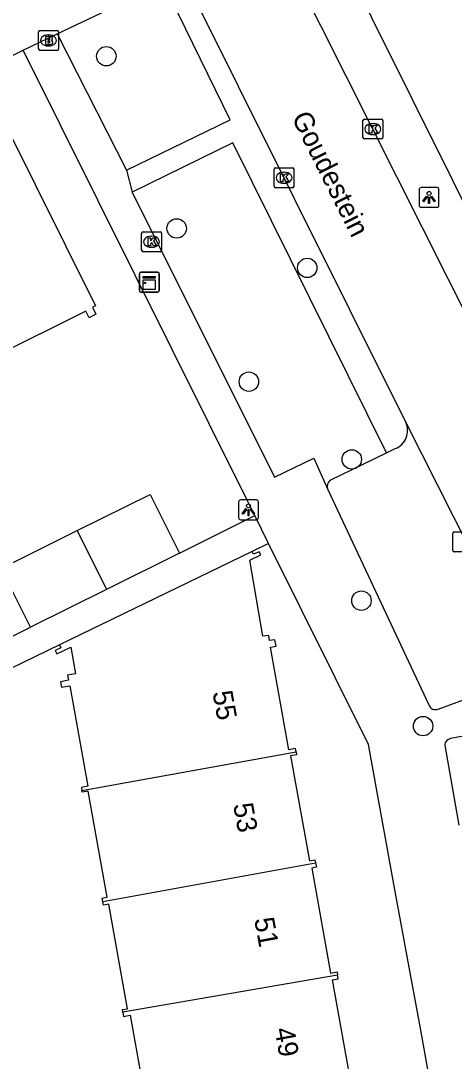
# Model space of a CAD drawing. Extents: x 157793 to 159380, y 380882 to 382313.
# Drawn here: x 158310.9 to 158332.8, y 381421.5 to 381473.9 of the extents above; entities that cross this region are included whole.
import ezdxf

# ---------------------------------------------------------------- set-up
doc = ezdxf.new("R2010")
doc.units = 0
for name, color, linetype in [('IMGEO_Boom', 7, 'Continuous'), ('IMGEO_Brandkraan', 7, 'Continuous'), ('IMGEO_Kast', 7, 'Continuous'), ('IMGEO_Kolk', 7, 'Continuous'), ('IMGEO_Lichtpunt', 7, 'Continuous'), ('IMGEO_Openbare_ruimte_label', 7, 'Continuous'), ('IMGEO_Pand', 7, 'Continuous'), ('IMGEO_Pand_nummerreeks', 7, 'Continuous'), ('IMGEO_Parkeervlak_open', 7, 'Continuous'), ('IMGEO_Rijbaan_lokaal_open', 7, 'Continuous'), ('IMGEO_Voetpad_open', 7, 'Continuous')]:
    doc.layers.add(name, color=color, linetype=linetype)

msp = doc.modelspace()

# ---------------------------------------------------------------- linework, layer by layer
at = {"layer": 'IMGEO_Boom'}
for centre in [(158315.249, 381472.086), (158318.789, 381463.419), (158325.358, 381461.432), (158322.421, 381455.703), (158327.6, 381451.791), (158328.085, 381444.681), (158331.188, 381438.363)]:
    msp.add_circle(centre, 0.489, dxfattribs=at)
at = {"layer": 'IMGEO_Brandkraan'}
for p, q in [((158311.84, 381472.456), (158311.84, 381473.308)), ((158311.915, 381473.382), (158312.767, 381473.382)), ((158312.328, 381473.162), (158312.353, 381473.162)), ((158312.841, 381473.308), (158312.841, 381472.456)), ((158312.351, 381472.602), (158312.326, 381472.602)), ((158312.767, 381472.382), (158311.915, 381472.382))]:
    msp.add_line(p, q, dxfattribs=at)
for points in [[(158311.84, 381472.456), (158311.84, 381473.308)], [(158311.915, 381473.382), (158312.767, 381473.382)], [(158312.188, 381473.082), (158312.188, 381472.682), (158312.401, 381472.682)], [(158312.419, 381473.082), (158312.188, 381473.082)], [(158312.841, 381473.308), (158312.841, 381472.456)], [(158312.367, 381473.001), (158312.313, 381473.001), (158312.313, 381472.925)], [(158312.313, 381472.925), (158312.366, 381472.925)], [(158312.375, 381472.849), (158312.313, 381472.849), (158312.313, 381472.768)], [(158312.313, 381472.768), (158312.375, 381472.768)], [(158312.767, 381472.382), (158311.915, 381472.382)]]:
    msp.add_lwpolyline(points, dxfattribs=at)
for centre, radius, start, end in [((158311.917, 381473.306), 0.0765, 91.552, 178.448), ((158311.917, 381473.306), 0.0765, 91.552, 178.448), ((158312.423, 381472.937), 0.145, 59.4692, 91.5367), ((158312.448, 381472.984), 0.0922, 285.5137, 58.1501), ((158312.765, 381473.306), 0.0765, 1.552, 88.448), ((158312.765, 381473.306), 0.0765, 1.552, 88.448), ((158312.368, 381472.963), 0.0379, 267.8285, 90.9355), ((158312.376, 381472.808), 0.0404, 269.8759, 90.5077), ((158312.407, 381472.933), 0.251, 268.6676, 293.5347), ((158312.453, 381472.792), 0.105, 301.3115, 78.989), ((158311.917, 381472.458), 0.0765, 181.552, 268.448), ((158311.917, 381472.458), 0.0765, 181.552, 268.448), ((158312.765, 381472.458), 0.0765, 271.552, 358.448), ((158312.765, 381472.458), 0.0765, 271.552, 358.448)]:
    msp.add_arc(centre, radius, start, end, dxfattribs=at)
for centre, major_axis, ratio, start_param, end_param in [((158312.327, 381472.882), (-0.387, 0.002), 0.722429, 4.712389, 7.853982), ((158312.352, 381472.882), (-0.39, 0.002), 0.717154, 1.570796, 4.712389)]:
    msp.add_ellipse(centre, major_axis=major_axis, ratio=ratio, start_param=start_param, end_param=end_param, dxfattribs=at)
at = {"layer": 'IMGEO_Kast'}
for p, q in [((158316.911, 381460.287), (158316.911, 381461.128)), ((158316.911, 381461.128), (158316.911, 381460.287)), ((158316.986, 381461.212), (158317.827, 381461.212)), ((158317.827, 381461.212), (158316.986, 381461.212)), ((158317.911, 381461.137), (158317.911, 381460.296)), ((158317.911, 381460.296), (158317.911, 381461.137)), ((158317.836, 381460.212), (158316.995, 381460.212)), ((158316.995, 381460.212), (158317.836, 381460.212))]:
    msp.add_line(p, q, dxfattribs=at)
for points in [[(158317.106, 381461.002), (158317.706, 381461.002), (158317.706, 381460.917), (158317.106, 381460.917), (158317.106, 381461.002)], [(158317.106, 381460.827), (158317.706, 381460.827), (158317.706, 381460.338), (158317.106, 381460.338), (158317.106, 381460.827)]]:
    msp.add_lwpolyline(points, dxfattribs=at)
msp.add_circle((158317.19, 381460.676), 0.0377, dxfattribs=at)
for centre, start, end in [((158316.989, 381461.134), 92.4484, 184.2845), ((158316.989, 381461.134), 92.4484, 184.2845), ((158317.833, 381461.134), 2.4484, 94.2845), ((158317.833, 381461.134), 2.4484, 94.2845), ((158316.989, 381460.29), 182.4484, 274.2845), ((158316.989, 381460.29), 182.4484, 274.2845), ((158317.833, 381460.29), 272.4484, 4.2845), ((158317.833, 381460.29), 272.4484, 4.2845)]:
    msp.add_arc(centre, 0.0779, start, end, dxfattribs=at)
at = {"layer": 'IMGEO_Kolk'}
for p, q in [((158328.235, 381468.921), (158329.087, 381468.921)), ((158328.16, 381467.995), (158328.16, 381468.847)), ((158328.648, 381468.701), (158328.673, 381468.701)), ((158329.161, 381468.847), (158329.161, 381467.995)), ((158329.087, 381467.921), (158328.235, 381467.921)), ((158328.671, 381468.141), (158328.646, 381468.141)), ((158323.691, 381465.543), (158323.691, 381466.395)), ((158323.766, 381466.469), (158324.618, 381466.469)), ((158324.692, 381466.395), (158324.692, 381465.543)), ((158324.179, 381466.249), (158324.204, 381466.249)), ((158324.618, 381465.469), (158323.766, 381465.469)), ((158324.202, 381465.689), (158324.177, 381465.689)), ((158317.026, 381462.322), (158317.026, 381463.174)), ((158317.101, 381463.248), (158317.953, 381463.248)), ((158318.027, 381463.174), (158318.027, 381462.322)), ((158317.514, 381463.028), (158317.539, 381463.028)), ((158317.953, 381462.248), (158317.101, 381462.248)), ((158317.537, 381462.468), (158317.512, 381462.468)), ((158332.678, 381447.212), (158332.678, 381448.064)), ((158332.753, 381448.138), (158333.605, 381448.138)), ((158333.605, 381447.138), (158332.753, 381447.138))]:
    msp.add_line(p, q, dxfattribs=at)
for points in [[(158328.235, 381468.921), (158329.087, 381468.921)], [(158328.16, 381467.995), (158328.16, 381468.847)], [(158328.481, 381468.621), (158328.604, 381468.621), (158328.604, 381468.47), (158328.734, 381468.621), (158328.898, 381468.621), (158328.752, 381468.47), (158328.905, 381468.221), (158328.753, 381468.221), (158328.668, 381468.385), (158328.604, 381468.318), (158328.604, 381468.221), (158328.481, 381468.221), (158328.481, 381468.621)], [(158329.161, 381468.847), (158329.161, 381467.995)], [(158329.087, 381467.921), (158328.235, 381467.921)], [(158323.691, 381465.543), (158323.691, 381466.395)], [(158323.766, 381466.469), (158324.618, 381466.469)], [(158324.692, 381466.395), (158324.692, 381465.543)], [(158324.012, 381466.169), (158324.135, 381466.169), (158324.135, 381466.018), (158324.265, 381466.169), (158324.429, 381466.169), (158324.283, 381466.018), (158324.436, 381465.769), (158324.284, 381465.769), (158324.199, 381465.933), (158324.135, 381465.866), (158324.135, 381465.769), (158324.012, 381465.769), (158324.012, 381466.169)], [(158324.618, 381465.469), (158323.766, 381465.469)], [(158317.026, 381462.322), (158317.026, 381463.174)], [(158317.101, 381463.248), (158317.953, 381463.248)], [(158318.027, 381463.174), (158318.027, 381462.322)], [(158317.347, 381462.948), (158317.47, 381462.948), (158317.47, 381462.797), (158317.6, 381462.948), (158317.764, 381462.948), (158317.618, 381462.797), (158317.771, 381462.548), (158317.619, 381462.548), (158317.534, 381462.712), (158317.47, 381462.645), (158317.47, 381462.548), (158317.347, 381462.548), (158317.347, 381462.948)], [(158317.953, 381462.248), (158317.101, 381462.248)], [(158332.678, 381447.212), (158332.678, 381448.064)], [(158332.753, 381448.138), (158333.605, 381448.138)], [(158333.605, 381447.138), (158332.753, 381447.138)]]:
    msp.add_lwpolyline(points, dxfattribs=at)
for centre, start, end in [((158328.237, 381468.845), 91.552, 178.448), ((158328.237, 381468.845), 91.552, 178.448), ((158329.085, 381468.845), 1.552, 88.448), ((158329.085, 381468.845), 1.552, 88.448), ((158328.237, 381467.997), 181.552, 268.448), ((158328.237, 381467.997), 181.552, 268.448), ((158329.085, 381467.997), 271.552, 358.448), ((158329.085, 381467.997), 271.552, 358.448), ((158323.768, 381466.393), 91.552, 178.448), ((158323.768, 381466.393), 91.552, 178.448), ((158324.616, 381466.393), 1.552, 88.448), ((158324.616, 381466.393), 1.552, 88.448), ((158323.768, 381465.545), 181.552, 268.448), ((158323.768, 381465.545), 181.552, 268.448), ((158324.616, 381465.545), 271.552, 358.448), ((158324.616, 381465.545), 271.552, 358.448), ((158317.103, 381463.172), 91.552, 178.448), ((158317.103, 381463.172), 91.552, 178.448), ((158317.951, 381463.172), 1.552, 88.448), ((158317.951, 381463.172), 1.552, 88.448), ((158317.103, 381462.324), 181.552, 268.448), ((158317.103, 381462.324), 181.552, 268.448), ((158317.951, 381462.324), 271.552, 358.448), ((158317.951, 381462.324), 271.552, 358.448), ((158332.755, 381448.062), 91.552, 178.448), ((158332.755, 381448.062), 91.552, 178.448), ((158332.755, 381447.214), 181.552, 268.448), ((158332.755, 381447.214), 181.552, 268.448)]:
    msp.add_arc(centre, 0.0765, start, end, dxfattribs=at)
for centre, major_axis, ratio, start_param, end_param in [((158328.647, 381468.421), (-0.387, 0.002), 0.722429, 4.712389, 7.853982), ((158328.672, 381468.421), (-0.39, 0.002), 0.717154, 1.570796, 4.712389), ((158324.178, 381465.969), (-0.387, 0.002), 0.722429, 4.712389, 7.853982), ((158324.203, 381465.969), (-0.39, 0.002), 0.717154, 1.570796, 4.712389), ((158317.513, 381462.748), (-0.387, 0.002), 0.722429, 4.712389, 7.853982), ((158317.538, 381462.748), (-0.39, 0.002), 0.717154, 1.570796, 4.712389)]:
    msp.add_ellipse(centre, major_axis=major_axis, ratio=ratio, start_param=start_param, end_param=end_param, dxfattribs=at)
at = {"layer": 'IMGEO_Lichtpunt'}
for p, q in [((158330.991, 381465.383), (158330.991, 381464.576)), ((158330.991, 381465.383), (158330.991, 381464.576)), ((158331.893, 381465.478), (158331.085, 381465.478)), ((158331.893, 381465.478), (158331.085, 381465.478)), ((158331.987, 381464.576), (158331.987, 381465.383)), ((158331.987, 381464.576), (158331.987, 381465.383)), ((158331.085, 381464.482), (158331.893, 381464.482)), ((158331.085, 381464.482), (158331.893, 381464.482)), ((158321.902, 381449.655), (158321.902, 381448.848)), ((158321.902, 381449.655), (158321.902, 381448.848)), ((158322.804, 381449.75), (158321.996, 381449.75)), ((158322.804, 381449.75), (158321.996, 381449.75)), ((158322.898, 381448.848), (158322.898, 381449.655)), ((158322.898, 381448.848), (158322.898, 381449.655)), ((158321.996, 381448.754), (158322.804, 381448.754)), ((158321.996, 381448.754), (158322.804, 381448.754))]:
    msp.add_line(p, q, dxfattribs=at)
for points in [[(158331.365, 381465.047), (158331.404, 381465.019), (158331.216, 381464.757), (158331.178, 381464.784), (158331.365, 381465.047)], [(158331.467, 381464.999), (158331.514, 381464.999), (158331.514, 381464.677), (158331.467, 381464.677), (158331.467, 381464.999)], [(158331.577, 381465.019), (158331.615, 381465.046), (158331.802, 381464.784), (158331.763, 381464.756), (158331.577, 381465.019)], [(158322.276, 381449.319), (158322.315, 381449.291), (158322.127, 381449.029), (158322.089, 381449.056), (158322.276, 381449.319)], [(158322.378, 381449.271), (158322.425, 381449.271), (158322.425, 381448.949), (158322.378, 381448.949), (158322.378, 381449.271)], [(158322.488, 381449.291), (158322.526, 381449.318), (158322.713, 381449.056), (158322.674, 381449.028), (158322.488, 381449.291)]]:
    msp.add_lwpolyline(points, dxfattribs=at)
for centre in [(158331.49, 381465.181), (158322.401, 381449.453)]:
    msp.add_circle(centre, 0.0994, dxfattribs=at)
for centre, start, end in [((158331.085, 381465.383), 90, 180), ((158331.085, 381465.383), 90, 180), ((158331.893, 381465.383), 0, 90), ((158331.893, 381465.383), 0, 90), ((158331.085, 381464.576), 180, 270), ((158331.085, 381464.576), 180, 270), ((158331.893, 381464.576), 270, 0), ((158331.893, 381464.576), 270, 360), ((158321.996, 381449.655), 90, 180), ((158321.996, 381449.655), 90, 180), ((158322.804, 381449.655), 0, 90), ((158322.804, 381449.655), 0, 90), ((158321.996, 381448.848), 180, 270), ((158321.996, 381448.848), 180, 270), ((158322.804, 381448.848), 270, 0), ((158322.804, 381448.848), 270, 360)]:
    msp.add_arc(centre, 0.0946, start, end, dxfattribs=at)
at = {"layer": 'IMGEO_Pand'}
for points in [[(158304.791, 381466.287), (158304.924, 381466.353), (158305.06, 381466.08), (158309.703, 381468.388), (158309.562, 381468.673), (158309.896, 381468.839), (158310.02, 381468.59), (158310.165, 381468.661), (158314.704, 381459.528), (158314.55, 381459.452), (158314.728, 381459.095), (158314.378, 381458.921), (158314.215, 381459.247), (158309.557, 381456.931), (158309.743, 381456.557), (158309.651, 381456.511)], [(158313.781, 381448.204), (158317.455, 381450.03), (158318.544, 381447.84), (158318.924, 381447.075)], [(158311.428, 381443.349), (158309.959, 381446.304), (158313.781, 381448.204)], [(158313.781, 381448.204), (158315.25, 381445.249)], [(158322.584, 381447.151), (158312.895, 381442.454)], [(158318.924, 381447.075), (158315.25, 381445.249)], [(158324.794, 381437.072), (158324.765, 381437.232), (158324.431, 381437.172), (158323.504, 381442.339), (158323.787, 381442.389), (158323.729, 381442.714), (158323.464, 381442.671), (158323.422, 381442.931), (158323.13, 381442.884), (158322.469, 381446.715), (158323.019, 381446.981), (158322.933, 381447.145), (158322.657, 381447.012), (158322.584, 381447.151)], [(158315.25, 381445.249), (158311.428, 381443.349)], [(158312.895, 381442.454), (158312.965, 381442.31), (158312.677, 381442.171), (158312.76, 381442), (158313.455, 381442.337), (158313.695, 381441.003), (158313.301, 381440.932), (158313.347, 381440.672), (158312.949, 381440.6), (158312.998, 381440.326), (158313.406, 381440.399), (158314.315, 381435.332), (158313.994, 381435.274), (158314.022, 381435.118)], [(158314.022, 381435.118), (158324.794, 381437.072)], [(158324.794, 381437.072), (158324.822, 381436.916), (158324.52, 381436.862), (158325.468, 381431.582), (158325.749, 381431.633), (158325.777, 381431.476)], [(158315.066, 381429.542), (158315.037, 381429.704), (158315.295, 381429.751), (158314.335, 381435.096), (158314.036, 381435.042), (158314.022, 381435.118)], [(158315.066, 381429.542), (158325.777, 381431.476)], [(158325.777, 381431.476), (158325.817, 381431.255), (158325.584, 381431.213), (158326.532, 381425.928), (158326.859, 381425.987), (158326.887, 381425.827)], [(158316.077, 381423.959), (158316.054, 381424.09), (158316.314, 381424.137), (158315.371, 381429.393), (158315.102, 381429.345), (158315.066, 381429.542)], [(158326.887, 381425.827), (158316.077, 381423.959)], [(158327.932, 381420.257), (158327.904, 381420.417), (158327.573, 381420.358), (158326.633, 381425.593), (158326.92, 381425.644), (158326.887, 381425.827)], [(158316.077, 381423.959), (158316.115, 381423.749), (158316.447, 381423.809), (158317.375, 381418.639), (158317.086, 381418.587), (158317.123, 381418.382)]]:
    msp.add_lwpolyline(points, dxfattribs=at)
at = {"layer": 'IMGEO_Parkeervlak_open'}
msp.add_lwpolyline([(158326.504, 381450.741), (158329.353, 381452.122)], dxfattribs=at)
msp.add_arc((158326.783, 381450.428), 0.419, 131.6903, 196.0664, dxfattribs=at)
at = {"layer": 'IMGEO_Rijbaan_lokaal_open'}
for points in [[(158338.824, 381448.203), (158323.507, 381478.675), (158321.13, 381483.404)], [(158316.611, 381481.195), (158319.073, 381476.25), (158330.325, 381453.652)], [(158330.325, 381453.652), (158333.5, 381447.333)]]:
    msp.add_lwpolyline(points, dxfattribs=at)
at = {"layer": 'IMGEO_Voetpad_open'}
for points in [[(158326.548, 381478.159), (158336.768, 381457.628), (158336.797, 381457.569)], [(158312.782, 381473.207), (158318.119, 381475.762)], [(158316.267, 381466.353), (158321.475, 381468.887), (158318.119, 381475.762)], [(158311.062, 381472.396), (158312.782, 381473.207)], [(158312.782, 381473.207), (158316.267, 381466.353)], [(158247.461, 381439.269), (158247.466, 381439.272), (158255.837, 381444.973), (158311.062, 381472.396)], [(158322.717, 381448.96), (158322.317, 381449.765), (158311.062, 381472.396)], [(158329.353, 381452.122), (158321.608, 381467.725), (158316.546, 381465.245)], [(158316.267, 381466.353), (158316.546, 381465.245)], [(158316.546, 381465.245), (158323.708, 381450.89), (158325.692, 381451.847), (158326.38, 381450.312)], [(158329.353, 381452.122), (158329.788, 381452.333)], [(158326.38, 381450.312), (158331.478, 381439.434)], [(158318.924, 381447.075), (158322.717, 381448.96)], [(158323.416, 381447.554), (158323.394, 381447.598), (158322.717, 381448.96)], [(158323.416, 381447.554), (158322.584, 381447.151)], [(158338.102, 381383.483), (158335.126, 381400.425), (158333.81, 381407.731), (158331.077, 381423.054), (158329.812, 381429.85), (158328.448, 381437.436), (158323.416, 381447.554)], [(158308.627, 381441.956), (158311.428, 381443.349)], [(158312.895, 381442.454), (158305.496, 381438.867), (158301.923, 381437.387)], [(158331.939, 381439.221), (158333.536, 381439.802), (158335.181, 381440.27)], [(158335.484, 381438.265), (158332.56, 381437.734)], [(158332.295, 381437.31), (158332.993, 381433.377)]]:
    msp.add_lwpolyline(points, dxfattribs=at)
for centre, radius, start, end in [((158329.428, 381453.248), 0.983, 291.4463, 24.2486), ((158331.804, 381439.535), 0.342, 197.2309, 293.1715), ((158332.63, 381437.395), 0.346, 101.6707, 194.3186)]:
    msp.add_arc(centre, radius, start, end, dxfattribs=at)

# ---------------------------------------------------------------- texts
at = {"layer": 'IMGEO_Openbare_ruimte_label'}
msp.add_text('Goudestein', height=1, rotation=296.6932, dxfattribs=at).set_placement((158324.553, 381469.005))
at = {"layer": 'IMGEO_Pand_nummerreeks'}
for s, rotation, p in [('55', 280.4104, (158320.588, 381440.062)), ('53', 280.4104, (158321.626, 381434.41)), ('51', 280.4109, (158322.684, 381428.647)), ('49', 280.4109, (158323.703, 381423.106))]:
    msp.add_text(s, height=1, rotation=rotation, dxfattribs=at).set_placement(p)

doc.saveas('drawing.dxf')
